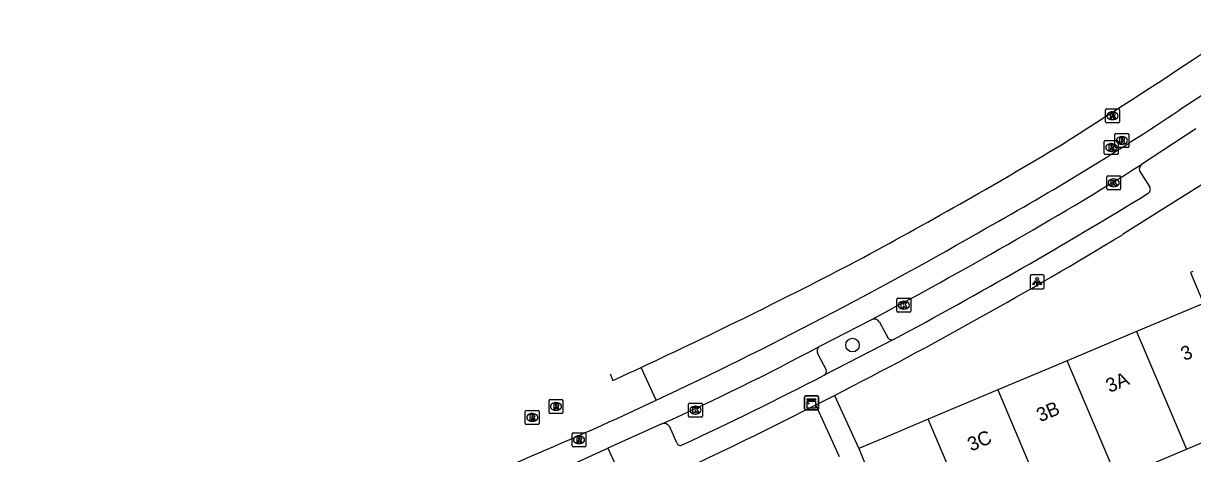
# Model space of a CAD drawing. Extents: x 159961 to 160856, y 382704 to 383353.
# Drawn here: x 160181.8 to 160265.7, y 383307.6 to 383338.5 of the extents above; entities that cross this region are included whole.
import ezdxf

# ---------------------------------------------------------------- set-up
doc = ezdxf.new("R2010")
doc.units = 0
for name, color, linetype in [('IMGEO_Boom', 7, 'Continuous'), ('IMGEO_Kast', 7, 'Continuous'), ('IMGEO_Kolk', 7, 'Continuous'), ('IMGEO_Lichtpunt', 7, 'Continuous'), ('IMGEO_Pand', 7, 'Continuous'), ('IMGEO_Pand_nummerreeks', 7, 'Continuous'), ('IMGEO_Parkeervlak_open', 7, 'Continuous'), ('IMGEO_Rijbaan_lokaal_gesloten', 7, 'Continuous'), ('IMGEO_Rijbaan_lokaal_open', 7, 'Continuous'), ('IMGEO_Rioolput', 7, 'Continuous'), ('IMGEO_Voetpad_open', 7, 'Continuous')]:
    doc.layers.add(name, color=color, linetype=linetype)

msp = doc.modelspace()

# ---------------------------------------------------------------- linework, layer by layer
at = {"layer": 'IMGEO_Boom'}
msp.add_circle((160241.302, 383315.385), 0.489, dxfattribs=at)
at = {"layer": 'IMGEO_Kast'}
for p, q in [((160237.864, 383310.812), (160237.864, 383311.653)), ((160237.864, 383311.653), (160237.864, 383310.812)), ((160237.939, 383311.737), (160238.78, 383311.737)), ((160238.78, 383311.737), (160237.939, 383311.737)), ((160238.864, 383311.662), (160238.864, 383310.821)), ((160238.864, 383310.821), (160238.864, 383311.662)), ((160238.789, 383310.737), (160237.948, 383310.737)), ((160237.948, 383310.737), (160238.789, 383310.737))]:
    msp.add_line(p, q, dxfattribs=at)
for points in [[(160238.059, 383311.527), (160238.659, 383311.527), (160238.659, 383311.442), (160238.059, 383311.442), (160238.059, 383311.527)], [(160238.059, 383311.352), (160238.659, 383311.352), (160238.659, 383310.863), (160238.059, 383310.863), (160238.059, 383311.352)]]:
    msp.add_lwpolyline(points, dxfattribs=at)
msp.add_circle((160238.143, 383311.201), 0.0377, dxfattribs=at)
for centre, start, end in [((160237.942, 383311.659), 92.4484, 184.28452), ((160237.942, 383311.659), 92.4484, 184.28452), ((160238.786, 383311.659), 2.4484, 94.28452), ((160238.786, 383311.659), 2.4484, 94.28452), ((160237.942, 383310.815), 182.4484, 274.28452), ((160237.942, 383310.815), 182.4484, 274.28452), ((160238.786, 383310.815), 272.4484, 4.28452), ((160238.786, 383310.815), 272.4484, 4.28452)]:
    msp.add_arc(centre, 0.0779, start, end, dxfattribs=at)
at = {"layer": 'IMGEO_Kolk'}
for p, q in [((160259.531, 383326.598), (160259.531, 383327.45)), ((160259.606, 383327.524), (160260.458, 383327.524)), ((160260.532, 383327.45), (160260.532, 383326.598)), ((160260.042, 383326.744), (160260.017, 383326.744)), ((160260.019, 383327.304), (160260.044, 383327.304)), ((160260.458, 383326.524), (160259.606, 383326.524)), ((160244.481, 383317.819), (160244.481, 383318.671)), ((160244.556, 383318.745), (160245.408, 383318.745)), ((160244.969, 383318.525), (160244.994, 383318.525)), ((160245.482, 383318.671), (160245.482, 383317.819)), ((160245.408, 383317.745), (160244.556, 383317.745)), ((160244.992, 383317.965), (160244.967, 383317.965)), ((160229.539, 383310.295), (160229.539, 383311.147)), ((160229.614, 383311.221), (160230.466, 383311.221)), ((160230.027, 383311.001), (160230.052, 383311.001)), ((160230.54, 383311.147), (160230.54, 383310.295)), ((160230.466, 383310.221), (160229.614, 383310.221)), ((160230.05, 383310.441), (160230.025, 383310.441))]:
    msp.add_line(p, q, dxfattribs=at)
for points in [[(160259.531, 383326.598), (160259.531, 383327.45)], [(160259.606, 383327.524), (160260.458, 383327.524)], [(160260.532, 383327.45), (160260.532, 383326.598)], [(160259.852, 383327.224), (160259.975, 383327.224), (160259.975, 383327.073), (160260.105, 383327.224), (160260.269, 383327.224), (160260.123, 383327.073), (160260.276, 383326.824), (160260.124, 383326.824), (160260.039, 383326.988), (160259.975, 383326.921), (160259.975, 383326.824), (160259.852, 383326.824), (160259.852, 383327.224)], [(160260.458, 383326.524), (160259.606, 383326.524)], [(160244.481, 383317.819), (160244.481, 383318.671)], [(160244.556, 383318.745), (160245.408, 383318.745)], [(160244.802, 383318.445), (160244.925, 383318.445), (160244.925, 383318.294), (160245.055, 383318.445), (160245.219, 383318.445), (160245.073, 383318.294), (160245.226, 383318.045), (160245.074, 383318.045), (160244.989, 383318.209), (160244.925, 383318.142), (160244.925, 383318.045), (160244.802, 383318.045), (160244.802, 383318.445)], [(160245.482, 383318.671), (160245.482, 383317.819)], [(160245.408, 383317.745), (160244.556, 383317.745)], [(160229.539, 383310.295), (160229.539, 383311.147)], [(160229.614, 383311.221), (160230.466, 383311.221)], [(160229.86, 383310.921), (160229.983, 383310.921), (160229.983, 383310.77), (160230.113, 383310.921), (160230.277, 383310.921), (160230.131, 383310.77), (160230.284, 383310.521), (160230.132, 383310.521), (160230.047, 383310.685), (160229.983, 383310.618), (160229.983, 383310.521), (160229.86, 383310.521), (160229.86, 383310.921)], [(160230.54, 383311.147), (160230.54, 383310.295)], [(160230.466, 383310.221), (160229.614, 383310.221)]]:
    msp.add_lwpolyline(points, dxfattribs=at)
for centre, start, end in [((160259.608, 383327.448), 91.55205, 178.44795), ((160259.608, 383327.448), 91.55205, 178.44795), ((160260.456, 383327.448), 1.55205, 88.44795), ((160260.456, 383327.448), 1.55205, 88.44795), ((160259.608, 383326.6), 181.55205, 268.44795), ((160259.608, 383326.6), 181.55205, 268.44795), ((160260.456, 383326.6), 271.55205, 358.44795), ((160260.456, 383326.6), 271.55205, 358.44795), ((160244.558, 383318.669), 91.55205, 178.44795), ((160244.558, 383318.669), 91.55205, 178.44795), ((160245.406, 383318.669), 1.55205, 88.44795), ((160245.406, 383318.669), 1.55205, 88.44795), ((160244.558, 383317.821), 181.55205, 268.44795), ((160244.558, 383317.821), 181.55205, 268.44795), ((160245.406, 383317.821), 271.55205, 358.44795), ((160245.406, 383317.821), 271.55205, 358.44795), ((160229.616, 383311.145), 91.55205, 178.44795), ((160229.616, 383311.145), 91.55205, 178.44795), ((160230.464, 383311.145), 1.55205, 88.44795), ((160230.464, 383311.145), 1.55205, 88.44795), ((160229.616, 383310.297), 181.55205, 268.44795), ((160229.616, 383310.297), 181.55205, 268.44795), ((160230.464, 383310.297), 271.55205, 358.44795), ((160230.464, 383310.297), 271.55205, 358.44795)]:
    msp.add_arc(centre, 0.0765, start, end, dxfattribs=at)
for centre, major_axis, ratio, start_param, end_param in [((160260.018, 383327.024), (-0.387, 0.002), 0.722429, 4.712389, 7.853982), ((160260.043, 383327.024), (-0.39, 0.002), 0.717154, 1.570796, 4.712389), ((160244.968, 383318.245), (-0.387, 0.002), 0.722429, 4.712389, 7.853982), ((160244.993, 383318.245), (-0.39, 0.002), 0.717154, 1.570796, 4.712389), ((160230.026, 383310.721), (-0.387, 0.002), 0.722429, 4.712389, 7.853982), ((160230.051, 383310.721), (-0.39, 0.002), 0.717154, 1.570796, 4.712389)]:
    msp.add_ellipse(centre, major_axis=major_axis, ratio=ratio, start_param=start_param, end_param=end_param, dxfattribs=at)
at = {"layer": 'IMGEO_Lichtpunt'}
for p, q in [((160254.048, 383320.329), (160254.048, 383319.522)), ((160254.048, 383320.329), (160254.048, 383319.522)), ((160254.95, 383320.424), (160254.142, 383320.424)), ((160254.95, 383320.424), (160254.142, 383320.424)), ((160255.044, 383319.522), (160255.044, 383320.329)), ((160255.044, 383319.522), (160255.044, 383320.329)), ((160254.142, 383319.428), (160254.95, 383319.428)), ((160254.142, 383319.428), (160254.95, 383319.428))]:
    msp.add_line(p, q, dxfattribs=at)
for points in [[(160254.422, 383319.993), (160254.461, 383319.965), (160254.273, 383319.703), (160254.235, 383319.73), (160254.422, 383319.993)], [(160254.524, 383319.945), (160254.571, 383319.945), (160254.571, 383319.623), (160254.524, 383319.623), (160254.524, 383319.945)], [(160254.634, 383319.965), (160254.672, 383319.992), (160254.859, 383319.73), (160254.82, 383319.702), (160254.634, 383319.965)]]:
    msp.add_lwpolyline(points, dxfattribs=at)
msp.add_circle((160254.547, 383320.127), 0.0994, dxfattribs=at)
for centre, start, end in [((160254.142, 383320.329), 90, 180), ((160254.142, 383320.329), 90, 180), ((160254.95, 383320.329), 0, 90), ((160254.95, 383320.329), 0, 90), ((160254.142, 383319.522), 180, 270), ((160254.142, 383319.522), 180, 270), ((160254.95, 383319.522), 270, 0), ((160254.95, 383319.522), 270, 360)]:
    msp.add_arc(centre, 0.0946, start, end, dxfattribs=at)
at = {"layer": 'IMGEO_Pand'}
for points in [[(160265.706, 383320.67), (160265.532, 383320.596), (160266.474, 383318.377), (160261.671, 383316.356)], [(160261.671, 383316.356), (160256.692, 383314.26)], [(160261.671, 383316.356), (160265.248, 383307.917)], [(160256.692, 383314.26), (160251.715, 383312.166)], [(160260.277, 383305.807), (160256.692, 383314.26)], [(160251.715, 383312.166), (160246.739, 383310.072)], [(160251.715, 383312.166), (160255.306, 383303.697)], [(160246.739, 383310.072), (160243.813, 383308.84), (160241.764, 383307.97)], [(160250.336, 383301.587), (160246.739, 383310.072)], [(160265.248, 383307.917), (160270.218, 383310.027)], [(160241.764, 383307.97), (160242.179, 383306.924), (160245.249, 383299.428), (160246.434, 383296.639)], [(160260.277, 383305.807), (160265.248, 383307.917)]]:
    msp.add_lwpolyline(points, dxfattribs=at)
at = {"layer": 'IMGEO_Parkeervlak_open'}
for points in [[(160243.243, 383317.029), (160243.824, 383315.928)], [(160238.817, 383314.741), (160239.415, 383313.619)]]:
    msp.add_lwpolyline(points, dxfattribs=at)
for centre, radius, start, end in [((160242.848, 383316.801), 0.456, 29.96972, 117.18958), ((160244.115, 383316.116), 0.347, 212.84458, 290.36898), ((160239.195, 383314.949), 0.431, 124.10958, 208.82226), ((160239.112, 383313.511), 0.321, 298.74286, 19.69492)]:
    msp.add_arc(centre, radius, start, end, dxfattribs=at)
at = {"layer": 'IMGEO_Rijbaan_lokaal_gesloten'}
for points in [[(160274.252, 383338.459), (160264.698, 383332.211)], [(160265.918, 383330.903), (160262.034, 383328.341)], [(160238.953, 383315.306), (160239.943, 383315.821), (160242.639, 383317.207)], [(160223.911, 383313.333), (160224.125, 383312.85)], [(160227.616, 383309.732), (160223.758, 383307.983)], [(160219.889, 383306.213), (160223.758, 383307.983)]]:
    msp.add_lwpolyline(points, dxfattribs=at)
for centre, radius, start, end in [((159989.662, 383751.543), 498.996, 302.29795, 303.67825), ((160153.866, 383497.954), 199.385, 299.12792, 303.77056), ((160063.506, 383652.236), 375.714, 298.29792, 300.87085), ((160095.99, 383595.123), 314.234, 297.81938, 301.89791), ((160091.902, 383599.767), 318.516, 295.14274, 299.94982), ((160059.71, 383670.478), 393.611, 295.01345, 297.5257), ((160156.98, 383467.715), 173.055, 294.08992, 298.27349), ((160082.19, 383621.854), 340.043, 294.6708, 295.04518), ((160110.264, 383561.032), 275.651, 290.98658, 295.10855)]:
    msp.add_arc(centre, radius, start, end, dxfattribs=at)
at = {"layer": 'IMGEO_Rijbaan_lokaal_open'}
msp.add_lwpolyline([(160227.232, 383311.429), (160226.141, 383313.784)], dxfattribs=at)
at = {"layer": 'IMGEO_Rioolput'}
for p, q in [((160259.447, 383331.407), (160259.447, 383332.259)), ((160259.522, 383332.333), (160260.374, 383332.333)), ((160259.935, 383332.113), (160259.96, 383332.113)), ((160260.448, 383332.259), (160260.448, 383331.407)), ((160260.374, 383331.333), (160259.522, 383331.333)), ((160259.958, 383331.553), (160259.933, 383331.553)), ((160259.359, 383329.128), (160259.359, 383329.98)), ((160259.434, 383330.054), (160260.286, 383330.054)), ((160260.121, 383329.629), (160260.121, 383330.481)), ((160260.196, 383330.555), (160261.048, 383330.555)), ((160260.36, 383329.98), (160260.36, 383329.128)), ((160260.609, 383330.335), (160260.634, 383330.335)), ((160261.122, 383330.481), (160261.122, 383329.629)), ((160259.87, 383329.274), (160259.845, 383329.274)), ((160259.847, 383329.834), (160259.872, 383329.834)), ((160261.048, 383329.555), (160260.196, 383329.555)), ((160260.632, 383329.775), (160260.607, 383329.775)), ((160260.286, 383329.054), (160259.434, 383329.054)), ((160219.611, 383311.48), (160220.463, 383311.48)), ((160217.911, 383310.697), (160218.763, 383310.697)), ((160219.536, 383310.554), (160219.536, 383311.406)), ((160220.047, 383310.7), (160220.022, 383310.7)), ((160220.024, 383311.26), (160220.049, 383311.26)), ((160220.537, 383311.406), (160220.537, 383310.554)), ((160217.836, 383309.771), (160217.836, 383310.623)), ((160218.347, 383309.917), (160218.322, 383309.917)), ((160218.324, 383310.477), (160218.349, 383310.477)), ((160218.837, 383310.623), (160218.837, 383309.771)), ((160220.463, 383310.48), (160219.611, 383310.48)), ((160218.763, 383309.697), (160217.911, 383309.697)), ((160221.188, 383308.17), (160221.188, 383309.022)), ((160221.263, 383309.096), (160222.115, 383309.096)), ((160222.189, 383309.022), (160222.189, 383308.17)), ((160221.699, 383308.316), (160221.674, 383308.316)), ((160221.676, 383308.876), (160221.701, 383308.876)), ((160222.115, 383308.096), (160221.263, 383308.096))]:
    msp.add_line(p, q, dxfattribs=at)
for points in [[(160259.447, 383331.407), (160259.447, 383332.259)], [(160259.522, 383332.333), (160260.374, 383332.333)], [(160260.036, 383332.031), (160259.784, 383332.033), (160259.784, 383331.633)], [(160259.784, 383331.633), (160259.908, 383331.633), (160259.908, 383331.795), (160259.919, 383331.795)], [(160259.962, 383331.952), (160259.908, 383331.952), (160259.908, 383331.871)], [(160259.908, 383331.871), (160259.96, 383331.871)], [(160259.966, 383331.766), (160260.037, 383331.633), (160260.177, 383331.633), (160260.112, 383331.759)], [(160260.448, 383332.259), (160260.448, 383331.407)], [(160260.374, 383331.333), (160259.522, 383331.333)], [(160259.359, 383329.128), (160259.359, 383329.98)], [(160259.434, 383330.054), (160260.286, 383330.054)], [(160260.121, 383329.629), (160260.121, 383330.481)], [(160260.196, 383330.555), (160261.048, 383330.555)], [(160260.36, 383329.98), (160260.36, 383329.128)], [(160260.71, 383330.253), (160260.458, 383330.255), (160260.458, 383329.855)], [(160260.458, 383329.855), (160260.582, 383329.855), (160260.582, 383330.017), (160260.593, 383330.017)], [(160260.636, 383330.174), (160260.582, 383330.174), (160260.582, 383330.093)], [(160260.582, 383330.093), (160260.634, 383330.093)], [(160260.64, 383329.988), (160260.711, 383329.855), (160260.851, 383329.855), (160260.786, 383329.981)], [(160261.122, 383330.481), (160261.122, 383329.629)], [(160259.948, 383329.752), (160259.696, 383329.754), (160259.696, 383329.354)], [(160259.696, 383329.354), (160259.82, 383329.354), (160259.82, 383329.516), (160259.831, 383329.516)], [(160259.874, 383329.673), (160259.82, 383329.673), (160259.82, 383329.592)], [(160259.82, 383329.592), (160259.872, 383329.592)], [(160259.878, 383329.487), (160259.949, 383329.354), (160260.089, 383329.354), (160260.024, 383329.48)], [(160261.048, 383329.555), (160260.196, 383329.555)], [(160260.286, 383329.054), (160259.434, 383329.054)], [(160219.611, 383311.48), (160220.463, 383311.48)], [(160217.911, 383310.697), (160218.763, 383310.697)], [(160219.536, 383310.554), (160219.536, 383311.406)], [(160220.125, 383311.178), (160219.873, 383311.18), (160219.873, 383310.78)], [(160219.873, 383310.78), (160219.997, 383310.78), (160219.997, 383310.942), (160220.008, 383310.942)], [(160220.051, 383311.099), (160219.997, 383311.099), (160219.997, 383311.018)], [(160219.997, 383311.018), (160220.049, 383311.018)], [(160220.055, 383310.913), (160220.126, 383310.78), (160220.266, 383310.78), (160220.201, 383310.906)], [(160220.537, 383311.406), (160220.537, 383310.554)], [(160217.836, 383309.771), (160217.836, 383310.623)], [(160218.425, 383310.395), (160218.173, 383310.397), (160218.173, 383309.997)], [(160218.173, 383309.997), (160218.297, 383309.997), (160218.297, 383310.159), (160218.308, 383310.159)], [(160218.351, 383310.316), (160218.297, 383310.316), (160218.297, 383310.235)], [(160218.297, 383310.235), (160218.349, 383310.235)], [(160218.355, 383310.13), (160218.426, 383309.997), (160218.566, 383309.997), (160218.501, 383310.123)], [(160218.837, 383310.623), (160218.837, 383309.771)], [(160220.463, 383310.48), (160219.611, 383310.48)], [(160218.763, 383309.697), (160217.911, 383309.697)], [(160221.188, 383308.17), (160221.188, 383309.022)], [(160221.263, 383309.096), (160222.115, 383309.096)], [(160222.189, 383309.022), (160222.189, 383308.17)], [(160221.777, 383308.794), (160221.525, 383308.796), (160221.525, 383308.396)], [(160221.525, 383308.396), (160221.649, 383308.396), (160221.649, 383308.558), (160221.66, 383308.558)], [(160221.703, 383308.715), (160221.649, 383308.715), (160221.649, 383308.634)], [(160221.649, 383308.634), (160221.701, 383308.634)], [(160221.707, 383308.529), (160221.778, 383308.396), (160221.918, 383308.396), (160221.853, 383308.522)], [(160222.115, 383308.096), (160221.263, 383308.096)]]:
    msp.add_lwpolyline(points, dxfattribs=at)
for centre, radius, start, end in [((160259.524, 383332.257), 0.0765, 91.55205, 178.44795), ((160259.524, 383332.257), 0.0765, 91.55205, 178.44795), ((160259.918, 383331.742), 0.0533, 26.02933, 88.69889), ((160259.944, 383332.06), 0.19, 274.7715, 282.96867), ((160259.968, 383331.856), 0.0964, 77.00612, 93.18647), ((160259.982, 383331.913), 0.0378, 276.66336, 79.67722), ((160260.035, 383331.921), 0.109, 350.36119, 89.41601), ((160260.033, 383331.921), 0.112, 277.58423, 350.98172), ((160260.017, 383331.706), 0.108, 29.51342, 73.79051), ((160260.372, 383332.257), 0.0765, 1.55205, 88.44795), ((160260.372, 383332.257), 0.0765, 1.55205, 88.44795), ((160259.524, 383331.409), 0.0765, 181.55205, 268.44795), ((160259.524, 383331.409), 0.0765, 181.55205, 268.44795), ((160260.372, 383331.409), 0.0765, 271.55205, 358.44795), ((160260.372, 383331.409), 0.0765, 271.55205, 358.44795), ((160259.436, 383329.978), 0.0765, 91.55205, 178.44795), ((160259.436, 383329.978), 0.0765, 91.55205, 178.44795), ((160260.198, 383330.479), 0.0765, 91.55205, 178.44795), ((160260.198, 383330.479), 0.0765, 91.55205, 178.44795), ((160260.284, 383329.978), 0.0765, 1.55205, 88.44795), ((160260.284, 383329.978), 0.0765, 1.55205, 88.44795), ((160260.592, 383329.964), 0.0533, 26.02933, 88.69889), ((160260.618, 383330.282), 0.19, 274.7715, 282.96867), ((160260.642, 383330.078), 0.0964, 77.00612, 93.18647), ((160260.656, 383330.135), 0.0378, 276.66336, 79.67722), ((160260.709, 383330.143), 0.109, 350.36119, 89.41601), ((160260.707, 383330.143), 0.112, 277.58423, 350.98172), ((160260.691, 383329.928), 0.108, 29.51342, 73.79051), ((160261.046, 383330.479), 0.0765, 1.55205, 88.44795), ((160261.046, 383330.479), 0.0765, 1.55205, 88.44795), ((160259.436, 383329.13), 0.0765, 181.55205, 268.44795), ((160259.436, 383329.13), 0.0765, 181.55205, 268.44795), ((160259.83, 383329.463), 0.0533, 26.02933, 88.69889), ((160259.856, 383329.781), 0.19, 274.7715, 282.96867), ((160259.88, 383329.577), 0.0964, 77.00612, 93.18647), ((160259.894, 383329.634), 0.0378, 276.66336, 79.67722), ((160259.947, 383329.642), 0.109, 350.36119, 89.41601), ((160259.945, 383329.642), 0.112, 277.58423, 350.98172), ((160259.929, 383329.427), 0.108, 29.51342, 73.79051), ((160260.198, 383329.631), 0.0765, 181.55205, 268.44795), ((160260.198, 383329.631), 0.0765, 181.55205, 268.44795), ((160260.284, 383329.13), 0.0765, 271.55205, 358.44795), ((160260.284, 383329.13), 0.0765, 271.55205, 358.44795), ((160261.046, 383329.631), 0.0765, 271.55205, 358.44795), ((160261.046, 383329.631), 0.0765, 271.55205, 358.44795), ((160219.613, 383311.404), 0.0765, 91.55205, 178.44795), ((160219.613, 383311.404), 0.0765, 91.55205, 178.44795), ((160220.461, 383311.404), 0.0765, 1.55205, 88.44795), ((160220.461, 383311.404), 0.0765, 1.55205, 88.44795), ((160217.913, 383310.621), 0.0765, 91.55205, 178.44795), ((160217.913, 383310.621), 0.0765, 91.55205, 178.44795), ((160218.761, 383310.621), 0.0765, 1.55205, 88.44795), ((160218.761, 383310.621), 0.0765, 1.55205, 88.44795), ((160220.007, 383310.889), 0.0533, 26.02933, 88.69889), ((160220.033, 383311.207), 0.19, 274.7715, 282.96867), ((160220.057, 383311.003), 0.0964, 77.00612, 93.18647), ((160220.071, 383311.06), 0.0378, 276.66336, 79.67722), ((160220.124, 383311.068), 0.109, 350.36119, 89.41601), ((160220.122, 383311.068), 0.112, 277.58423, 350.98172), ((160220.106, 383310.853), 0.108, 29.51342, 73.79051), ((160218.307, 383310.106), 0.0533, 26.02933, 88.69889), ((160218.333, 383310.424), 0.19, 274.7715, 282.96867), ((160218.357, 383310.22), 0.0964, 77.00612, 93.18647), ((160218.371, 383310.277), 0.0378, 276.66336, 79.67722), ((160218.424, 383310.285), 0.109, 350.36119, 89.41601), ((160218.422, 383310.285), 0.112, 277.58423, 350.98172), ((160218.406, 383310.07), 0.108, 29.51342, 73.79051), ((160219.613, 383310.556), 0.0765, 181.55205, 268.44795), ((160219.613, 383310.556), 0.0765, 181.55205, 268.44795), ((160220.461, 383310.556), 0.0765, 271.55205, 358.44795), ((160220.461, 383310.556), 0.0765, 271.55205, 358.44795), ((160217.913, 383309.773), 0.0765, 181.55205, 268.44795), ((160217.913, 383309.773), 0.0765, 181.55205, 268.44795), ((160218.761, 383309.773), 0.0765, 271.55205, 358.44795), ((160218.761, 383309.773), 0.0765, 271.55205, 358.44795), ((160221.265, 383309.02), 0.0765, 91.55205, 178.44795), ((160221.265, 383309.02), 0.0765, 91.55205, 178.44795), ((160222.113, 383309.02), 0.0765, 1.55205, 88.44795), ((160222.113, 383309.02), 0.0765, 1.55205, 88.44795), ((160221.265, 383308.172), 0.0765, 181.55205, 268.44795), ((160221.265, 383308.172), 0.0765, 181.55205, 268.44795), ((160221.659, 383308.505), 0.0533, 26.02933, 88.69889), ((160221.685, 383308.823), 0.19, 274.7715, 282.96867), ((160221.709, 383308.619), 0.0964, 77.00612, 93.18647), ((160221.723, 383308.676), 0.0378, 276.66336, 79.67722), ((160221.776, 383308.684), 0.109, 350.36119, 89.41601), ((160221.774, 383308.684), 0.112, 277.58423, 350.98172), ((160221.758, 383308.469), 0.108, 29.51342, 73.79051), ((160222.113, 383308.172), 0.0765, 271.55205, 358.44795), ((160222.113, 383308.172), 0.0765, 271.55205, 358.44795)]:
    msp.add_arc(centre, radius, start, end, dxfattribs=at)
for centre, major_axis, ratio, start_param, end_param in [((160259.934, 383331.833), (-0.387, 0.002), 0.722429, 4.712389, 7.853982), ((160259.959, 383331.833), (-0.39, 0.002), 0.717154, 1.570796, 4.712389), ((160260.608, 383330.055), (-0.387, 0.002), 0.722429, 4.712389, 7.853982), ((160260.633, 383330.055), (-0.39, 0.002), 0.717154, 1.570796, 4.712389), ((160259.846, 383329.554), (-0.387, 0.002), 0.722429, 4.712389, 7.853982), ((160259.871, 383329.554), (-0.39, 0.002), 0.717154, 1.570796, 4.712389), ((160220.023, 383310.98), (-0.387, 0.002), 0.722429, 4.712389, 7.853982), ((160220.048, 383310.98), (-0.39, 0.002), 0.717154, 1.570796, 4.712389), ((160218.323, 383310.197), (-0.387, 0.002), 0.722429, 4.712389, 7.853982), ((160218.348, 383310.197), (-0.39, 0.002), 0.717154, 1.570796, 4.712389), ((160221.675, 383308.596), (-0.387, 0.002), 0.722429, 4.712389, 7.853982), ((160221.7, 383308.596), (-0.39, 0.002), 0.717154, 1.570796, 4.712389)]:
    msp.add_ellipse(centre, major_axis=major_axis, ratio=ratio, start_param=start_param, end_param=end_param, dxfattribs=at)
at = {"layer": 'IMGEO_Voetpad_open'}
for points in [[(160275.441, 383332.587), (160260.671, 383323.305)], [(160261.95, 383327.77), (160262.616, 383326.703)], [(160244.236, 383315.791), (160239.267, 383313.229)], [(160238.674, 383311.092), (160240.009, 383311.773)], [(160240.009, 383311.773), (160241.764, 383307.97)], [(160240.381, 383307.382), (160238.674, 383311.092)], [(160228.702, 383308.38), (160228.201, 383309.522)], [(160223.758, 383307.983), (160224.606, 383306.124), (160220.234, 383304.228)]]:
    msp.add_lwpolyline(points, dxfattribs=at)
for centre, radius, start, end in [((160262.274, 383328.014), 0.405, 126.26184, 217.00061), ((160262.354, 383326.542), 0.308, 299.623, 31.61421), ((160079.355, 383624.312), 349.816, 298.12116, 301.5717), ((160085.395, 383613.072), 338.654, 297.16494, 301.16911), ((160121.643, 383539.618), 255.122, 294.90714, 297.45497), ((160085.227, 383613.347), 338.975, 286.55987, 296.91566), ((160227.778, 383309.262), 0.497, 31.5076, 108.99872), ((160228.956, 383308.455), 0.265, 196.40126, 299.48367)]:
    msp.add_arc(centre, radius, start, end, dxfattribs=at)

# ---------------------------------------------------------------- texts
at = {"layer": 'IMGEO_Pand_nummerreeks'}
for s, p in [('3', (160265.104, 383314.232)), ('3A', (160259.731, 383311.952)), ('3B', (160254.76, 383309.842)), ('3C', (160249.813, 383307.742))]:
    msp.add_text(s, height=1, rotation=22.99853, dxfattribs=at).set_placement(p)

doc.saveas('drawing.dxf')
